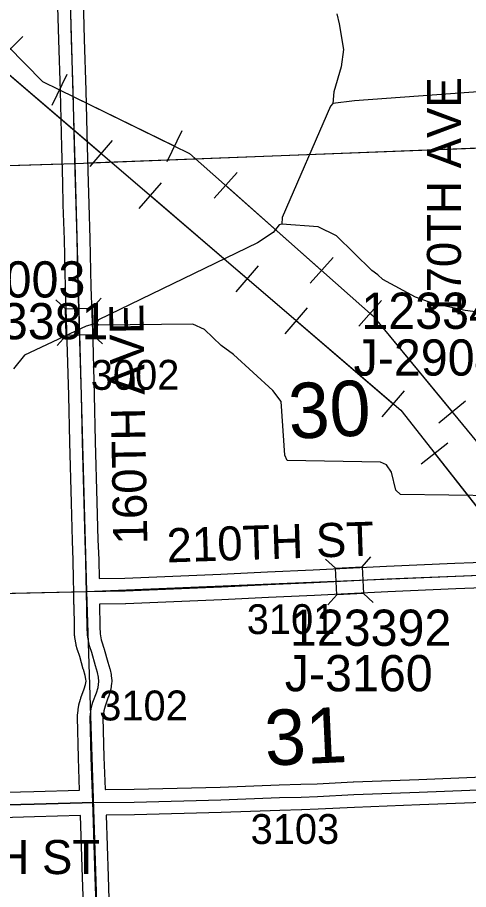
# Model space of a CAD drawing. Extents: x 128.7 to 185.5, y -21.4 to 12.6.
# Drawn here: x 139.982 to 141.042, y -7.251 to -5.204 of the extents above; entities that cross this region are included whole.
import ezdxf

# ---------------------------------------------------------------- set-up
doc = ezdxf.new("R2010")
doc.units = 0
for name, color, linetype in [('tdCoHydroRiver', 7, 'Continuous'), ('tdCoPipe', 7, 'Continuous'), ('tdCoSecRdNmbr', 7, 'Continuous'), ('tdCoSecRdTxt', 7, 'Continuous'), ('tdCoSecRteBand', 7, 'Continuous'), ('tdCoSecRteCL', 7, 'Continuous'), ('tdCoSectLine', 7, 'Continuous'), ('tdCoSectLinePart', 7, 'Continuous'), ('tdCoSectNmbr', 7, 'Continuous'), ('tdCoStrucSec', 7, 'Continuous'), ('tdCoStrucSecCoName', 7, 'Continuous'), ('tdCoStrucSecFHWANum', 7, 'Continuous'), ('tdCoSurfGravel', 7, 'Continuous'), ('tdCoTwpBndryShd', 7, 'Continuous')]:
    doc.layers.add(name, color=color, linetype=linetype)

msp = doc.modelspace()

# ---------------------------------------------------------------- linework, layer by layer
at = {"layer": 'tdCoHydroRiver'}
for points in [[(141.4387, -5.1614), (141.3718, -5.2424), (141.304, -5.3439), (141.2683, -5.364), (140.7739, -5.4), (140.7236, -5.4063)], [(140.7328, -5.1961), (140.7383, -5.2196), (140.7481, -5.2793), (140.743, -5.3205), (140.7259, -5.3794), (140.7236, -5.4063), (140.7175, -5.4128), (140.6042, -5.6736), (140.6031, -5.6894), (140.5968, -5.6912), (140.5832, -5.7089), (140.5461, -5.7338), (140.173, -5.9143), (140.1685, -5.9223), (140.1435, -5.9294), (139.9988, -5.9971), (139.973, -6.0295)], [(141.1496, -5.9074), (141.0339, -5.8921), (140.9592, -5.8755), (140.9178, -5.861), (140.8407, -5.8192), (140.8293, -5.8085), (140.8148, -5.798), (140.7318, -5.7169), (140.6885, -5.6962), (140.6031, -5.6894)], [(141.109, -6.327), (140.8826, -6.3245), (140.8711, -6.3138), (140.8614, -6.2715), (140.8496, -6.2545), (140.8352, -6.2486), (140.6157, -6.2445), (140.6106, -6.232), (140.6019, -6.106), (140.5822, -6.0798), (140.4896, -5.9959), (140.4605, -5.9747), (140.4214, -5.9365), (140.3942, -5.9247), (140.1734, -5.9269), (140.1685, -5.9223)]]:
    msp.add_lwpolyline(points, dxfattribs=at)
at = {"layer": 'tdCoPipe'}
for p, q in [((139.9371, -5.306), (139.9945, -5.2494)), ((140.0635, -5.4102), (140.0989, -5.3379)), ((140.334, -5.5425), (140.3695, -5.4701)), ((140.1533, -5.5546), (140.2056, -5.4936)), ((140.4447, -5.6286), (140.4981, -5.5684)), ((140.2684, -5.6532), (140.3206, -5.5923)), ((140.6703, -5.8282), (140.7237, -5.7679)), ((140.4963, -5.8483), (140.5485, -5.7873)), ((140.7842, -5.929), (140.8375, -5.8688)), ((140.6114, -5.9469), (140.6635, -5.886)), ((140.8392, -6.142), (140.8915, -6.081)), ((140.9726, -6.1557), (141.0348, -6.1044)), ((140.9308, -6.2523), (140.9938, -6.2027))]:
    msp.add_line(p, q, dxfattribs=at)
for points in [[(133.5703, 0.7502), (134.415, 0.1836), (134.5616, 0.095), (136.3082, -1.518), (137.2828, -2.2589), (137.4566, -2.6804), (137.8852, -3.0711), (138.1505, -3.1526), (138.4929, -3.4522), (138.721, -3.6658), (139.3396, -4.5801), (139.8377, -5.1477), (140.0414, -5.3544), (140.3867, -5.5234), (140.8191, -5.9061), (141.5748, -6.8225), (141.7836, -7.0033), (142.3273, -7.8596)], [(133.6945, 0.4089), (135.1153, -0.6342), (137.1324, -2.3792), (137.5288, -2.9528), (138.161, -3.328), (139.2218, -4.4833), (139.3397, -4.805), (140.8827, -6.1264), (141.2631, -6.6089), (142.2971, -8.0348), (142.3319, -8.2734), (143.9392, -9.367), (143.9927, -9.5975), (145.829, -10.533), (147.4283, -11.2406), (148.0149, -11.3532), (148.9915, -11.5772), (150.6773, -11.7094), (151.6631, -11.8649), (152.1578, -12.9549), (152.0489, -14.0003)], [(139.9516, -5.329), (140.1795, -5.5241)], [(140.0812, -5.374), (140.3518, -5.5063)], [(140.4715, -5.5985), (140.697, -5.7981)], [(140.2945, -5.6227), (140.5224, -5.8178)], [(140.8109, -5.8989), (140.8191, -5.9061), (141.0037, -6.13)], [(140.6375, -5.9164), (140.8653, -6.1115)], [(140.9623, -6.2274), (141.1481, -6.463)]]:
    msp.add_lwpolyline(points, dxfattribs=at)
at = {"layer": 'tdCoSecRteBand'}
for points in [[(139.8651, -7.0251), (140.0207, -7.0209), (140.1282, -7.0177), (140.1253, -6.9428), (140.1253, -6.9426), (140.1253, -6.9423), (140.123, -6.8469), (140.123, -6.8447), (140.1233, -6.8424), (140.1248, -6.8308), (140.1248, -6.8307), (140.1248, -6.8305), (140.126, -6.8216), (140.1263, -6.8198), (140.1268, -6.818), (140.1305, -6.8042), (140.1308, -6.8029), (140.1313, -6.8016), (140.1392, -6.7799), (140.1424, -6.7701), (140.1435, -6.7624), (140.143, -6.7572), (140.1414, -6.7492), (140.1371, -6.7347), (140.137, -6.7344), (140.1369, -6.7341), (140.1286, -6.7041), (140.1233, -6.689), (140.1228, -6.6878), (140.1225, -6.6865), (140.1205, -6.6789), (140.1202, -6.6777), (140.12, -6.6765), (140.1171, -6.6595), (140.1167, -6.6573), (140.1166, -6.6551), (140.1161, -6.6364), (140.1161, -6.6363), (140.1161, -6.6362), (140.1151, -6.5826), (140.1151, -6.5825), (140.115, -6.5825), (140.1145, -6.5526), (140.1139, -6.5226), (140.1139, -6.5226), (140.1132, -6.4783), (140.1115, -6.4328), (140.1115, -6.4326), (140.1115, -6.4325), (140.109, -6.344), (140.109, -6.344), (140.109, -6.344), (140.105, -6.2012), (140.105, -6.2011), (140.105, -6.201), (140.1026, -6.0918), (140.0991, -5.964), (140.0949, -5.8386), (140.0949, -5.8384), (140.0949, -5.8382), (140.0925, -5.7257), (140.0899, -5.6445), (140.0899, -5.6445), (140.0899, -5.6444), (140.0885, -5.5923), (140.0862, -5.5088), (140.0862, -5.5087), (140.0862, -5.5087), (140.083, -5.3778), (140.0793, -5.2568), (140.0793, -5.2568), (140.0793, -5.2567), (140.0751, -5.1019)], [(140.1351, -5.1002), (140.1393, -5.2551), (140.143, -5.3761), (140.143, -5.3762), (140.143, -5.3763), (140.1462, -5.5072), (140.1485, -5.5907), (140.1499, -5.6427), (140.1524, -5.7239), (140.1524, -5.7241), (140.1524, -5.7242), (140.1549, -5.8368), (140.1591, -5.9621), (140.1591, -5.9622), (140.1591, -5.9623), (140.1626, -6.0903), (140.1626, -6.0904), (140.1626, -6.0904), (140.165, -6.1996), (140.169, -6.3423), (140.1714, -6.4307), (140.1731, -6.4764), (140.1732, -6.4767), (140.1732, -6.4771), (140.1739, -6.5215)], [(140.1739, -6.5215), (140.2343, -6.5205), (140.3474, -6.5158), (140.46, -6.5111), (140.5694, -6.5057), (140.5695, -6.5057), (140.5696, -6.5057), (140.6772, -6.501), (140.8495, -6.4924), (140.8496, -6.4924), (140.8497, -6.4924), (141.0098, -6.4855), (141.0098, -6.4855), (141.0099, -6.4855), (141.0957, -6.4822)], [(141.0972, -6.5422), (141.0123, -6.5454), (140.8524, -6.5523), (140.6801, -6.561), (140.68, -6.561), (140.6799, -6.561), (140.5722, -6.5656), (140.4628, -6.5711), (140.4627, -6.5711), (140.4626, -6.5711), (140.3499, -6.5758), (140.3499, -6.5758), (140.3499, -6.5758), (140.2365, -6.5805), (140.2361, -6.5805), (140.2357, -6.5805), (140.1751, -6.5815), (140.1761, -6.6349), (140.1766, -6.6514), (140.1789, -6.665), (140.1803, -6.6702), (140.1855, -6.685), (140.1859, -6.686), (140.1861, -6.687), (140.1947, -6.7178), (140.1993, -6.7334), (140.1997, -6.7346), (140.1999, -6.7359), (140.2022, -6.7467), (140.2025, -6.7483), (140.2026, -6.7499), (140.2036, -6.7603), (140.2039, -6.7638), (140.2034, -6.7673), (140.2015, -6.7812), (140.2011, -6.7837), (140.2003, -6.7862), (140.1961, -6.7991), (140.1959, -6.7996), (140.1957, -6.8001), (140.1881, -6.821), (140.1852, -6.8317), (140.1842, -6.8386), (140.1831, -6.8478), (140.1852, -6.9407), (140.1882, -7.016), (140.1882, -7.0168)], [(140.1882, -7.0168), (140.189, -7.0168), (140.2563, -7.016), (140.4588, -7.0108), (140.597, -7.0057), (140.5971, -7.0057), (140.5973, -7.0057), (140.6483, -7.0042), (140.6861, -7.003), (140.7712, -6.9985), (140.7714, -6.9985), (140.7716, -6.9985), (140.9252, -6.9928), (141.1136, -6.9853)], [(141.1164, -7.0453), (140.9276, -7.0528), (140.9275, -7.0528), (140.9275, -7.0528), (140.7741, -7.0585), (140.689, -7.0629), (140.6887, -7.0629), (140.6884, -7.0629), (140.6501, -7.0641), (140.6501, -7.0642), (140.65, -7.0642), (140.5991, -7.0656), (140.4609, -7.0708), (140.4607, -7.0708), (140.4606, -7.0708), (140.2576, -7.076), (140.2574, -7.076), (140.2572, -7.076), (140.1905, -7.0768), (140.1951, -7.221), (140.1995, -7.3517)], [(140.1396, -7.3537), (140.1351, -7.2231), (140.1351, -7.223), (140.1351, -7.223), (140.1305, -7.0776), (140.0225, -7.0809), (140.0224, -7.0809), (140.0224, -7.0809), (139.8668, -7.0851)]]:
    msp.add_lwpolyline(points, dxfattribs=at)
at = {"layer": 'tdCoSecRteCL'}
for points in [[(140.1445, -6.552), (140.1439, -6.5239), (140.1432, -6.4775), (140.1414, -6.4317), (140.139, -6.3431), (140.135, -6.2003), (140.1326, -6.0911), (140.1291, -5.9631), (140.1249, -5.8376), (140.1225, -5.7249), (140.1199, -5.6436), (140.1185, -5.5915), (140.1162, -5.508), (140.113, -5.377), (140.1093, -5.2559), (140.1051, -5.1011), (140.1007, -4.96), (140.0972, -4.8411), (140.0925, -4.6951), (140.0891, -4.5676), (140.0883, -4.5437)], [(140.1445, -6.552), (140.2352, -6.5505), (140.3487, -6.5458), (140.4614, -6.5411), (140.5709, -6.5357), (140.6786, -6.531), (140.851, -6.5224), (141.011, -6.5155), (141.1264, -6.511)], [(140.1593, -7.0472), (140.1553, -6.9416), (140.153, -6.8462), (140.1545, -6.8346), (140.1557, -6.8257), (140.1594, -6.8119), (140.1676, -6.7897), (140.1718, -6.7769), (140.1737, -6.7631), (140.1728, -6.7527), (140.1705, -6.7419), (140.1659, -6.7261), (140.1572, -6.695), (140.1516, -6.679), (140.1496, -6.6714), (140.1466, -6.6544), (140.1461, -6.6356), (140.1445, -6.552)], [(140.1593, -7.0472), (140.2568, -7.046), (140.4598, -7.0408), (140.5981, -7.0356), (140.6492, -7.0342), (140.6874, -7.0329), (140.7727, -7.0285), (140.9264, -7.0228), (141.145, -7.0141)], [(140.1593, -7.0472), (140.1343, -7.0475), (140.0216, -7.0509), (139.866, -7.0551)], [(140.1766, -7.5484), (140.1752, -7.5224), (140.1735, -7.4733), (140.1696, -7.3527), (140.1651, -7.222), (140.1602, -7.0686), (140.1593, -7.0472)]]:
    msp.add_lwpolyline(points, dxfattribs=at)
at = {"layer": 'tdCoSectLine'}
for points in [[(140.0879, -4.5437), (140.1169, -5.5472)], [(140.1169, -5.5472), (141.1065, -5.5092)], [(139.1109, -5.5779), (140.1169, -5.5472)], [(140.1169, -5.5472), (140.1441, -6.552)], [(140.1441, -6.552), (141.126, -6.511)], [(139.1283, -6.5748), (140.1441, -6.552)], [(140.1441, -6.552), (140.1762, -7.5484)]]:
    msp.add_lwpolyline(points, dxfattribs=at)
at = {"layer": 'tdCoSectLinePart'}
for points in [[(140.1472, -5.546), (141.0767, -5.5103)], [(139.1407, -5.577), (140.0873, -5.5481)], [(139.4279, -6.5681), (140.1143, -6.5527)]]:
    msp.add_lwpolyline(points, dxfattribs=at)
at = {"layer": 'tdCoStrucSec'}
for p, q in [((140.0949, -5.8887), (140.0721, -5.8673)), ((140.1575, -5.8866), (140.1789, -5.8637)), ((140.097, -5.9513), (140.0756, -5.9741)), ((140.1596, -5.9492), (140.1824, -5.9705)), ((140.7293, -6.4971), (140.7061, -6.4761)), ((140.7918, -6.494), (140.8128, -6.4708)), ((140.7324, -6.5596), (140.7114, -6.5828)), ((140.795, -6.5565), (140.8182, -6.5775))]:
    msp.add_line(p, q, dxfattribs=at)
for points in [[(140.097, -5.9513), (140.0949, -5.8887), (140.1575, -5.8866), (140.1596, -5.9492)], [(140.7293, -6.4971), (140.7918, -6.494), (140.795, -6.5565), (140.7324, -6.5596)]]:
    msp.add_lwpolyline(points, close=True, dxfattribs=at)
at = {"layer": 'tdCoSurfGravel'}
for points in [[(140.1185, -5.5915), (140.1162, -5.508), (140.113, -5.377), (140.1093, -5.2559), (140.1051, -5.1011), (140.1007, -4.96), (140.0972, -4.8411), (140.0925, -4.6951), (140.0891, -4.5676), (140.0883, -4.5437), (140.0883, -4.5437)], [(140.1445, -6.552), (140.1439, -6.5239), (140.1432, -6.4775), (140.1414, -6.4317), (140.139, -6.3431), (140.135, -6.2003), (140.1326, -6.0911), (140.1291, -5.9631), (140.1249, -5.8376), (140.1225, -5.7249), (140.1199, -5.6436), (140.1185, -5.5915)], [(140.1445, -6.552), (140.2352, -6.5505), (140.3487, -6.5458), (140.4614, -6.5411), (140.5709, -6.5357), (140.6786, -6.531), (140.851, -6.5224), (141.011, -6.5155), (141.1264, -6.511)], [(140.1696, -7.3527), (140.1651, -7.222), (140.1602, -7.0686), (140.1593, -7.0472), (140.1553, -6.9416), (140.153, -6.8462), (140.1545, -6.8346), (140.1557, -6.8257), (140.1594, -6.8119), (140.1676, -6.7897), (140.1718, -6.7769), (140.1737, -6.7631), (140.1728, -6.7527), (140.1705, -6.7419), (140.1659, -6.7261), (140.1572, -6.695), (140.1516, -6.679), (140.1496, -6.6714), (140.1466, -6.6544), (140.1461, -6.6356), (140.1445, -6.552)], [(140.1593, -7.0472), (140.2568, -7.046), (140.4598, -7.0408), (140.5981, -7.0356), (140.6492, -7.0342), (140.6874, -7.0329), (140.7727, -7.0285), (140.9264, -7.0228), (141.145, -7.0141), (141.145, -7.0141)], [(139.42, -7.0635), (139.4201, -7.0636), (139.4224, -7.0652), (139.4248, -7.0664), (139.4273, -7.0672), (139.43, -7.0677), (139.6018, -7.063), (139.866, -7.0551), (140.0216, -7.0509), (140.1343, -7.0475), (140.1593, -7.0472)]]:
    msp.add_lwpolyline(points, dxfattribs=at)
at = {"layer": 'tdCoTwpBndryShd'}
msp.add_lwpolyline([(139.7753, 4.488), (139.8117, 3.486), (139.847, 2.4824), (139.8814, 1.4767), (139.916, 0.4726), (139.9523, -0.532), (139.9867, -1.5369), (140.02, -2.5417), (140.0555, -3.5439), (140.0879, -4.5437), (140.1169, -5.5472), (140.1441, -6.552), (140.1762, -7.5484), (140.2009, -8.5459), (140.2273, -9.5432), (140.2527, -10.5463), (140.2854, -11.5456), (140.3203, -12.5525), (140.3446, -13.5481), (140.3501, -13.7735)], dxfattribs=at)

# ---------------------------------------------------------------- texts
at = {"layer": 'tdCoSecRdNmbr'}
for s, rotation, p in [('3002', 0.1067, (140.1545, -6.0785)), ('3101', 0.1069, (140.5211, -6.6518)), ('3102', 0.1066, (140.1744, -6.8545)), ('3103', 0.1069, (140.53, -7.1444))]:
    msp.add_text(s, height=0.07, rotation=rotation, dxfattribs=at).set_placement(p)
at = {"layer": 'tdCoSecRdTxt'}
for s, rotation, p in [('170TH AVE', 90, (141.0243, -5.9095)), ('160TH AVE', 91, (140.2875, -6.4407)), ('210TH ST', 1.896, (140.3341, -6.4837)), ('215TH ST', 0.0632, (139.6891, -7.2155))]:
    msp.add_text(s, height=0.08, rotation=rotation, dxfattribs=at).set_placement(p)
at = {"layer": 'tdCoSectNmbr'}
for s, rotation, p in [('30', 2.6593, (140.6216, -6.1937)), ('31', 2.6592, (140.5657, -6.9608))]:
    msp.add_text(s, height=0.13, rotation=rotation, dxfattribs=at).set_placement(p)
at = {"layer": 'tdCoStrucSecCoName'}
for s, p in [('J-3003', (139.7942, -5.8618)), ('J-2904', (140.772, -6.0451)), ('J-3160', (140.6103, -6.786))]:
    msp.add_text(s, height=0.085, dxfattribs=at).set_placement(p)
at = {"layer": 'tdCoStrucSecFHWANum'}
for s, p in [('123341', (140.7904, -5.9353)), ('123381', (139.8168, -5.9598)), ('123392', (140.6224, -6.6793))]:
    msp.add_text(s, height=0.085, dxfattribs=at).set_placement(p)

doc.saveas('drawing.dxf')
